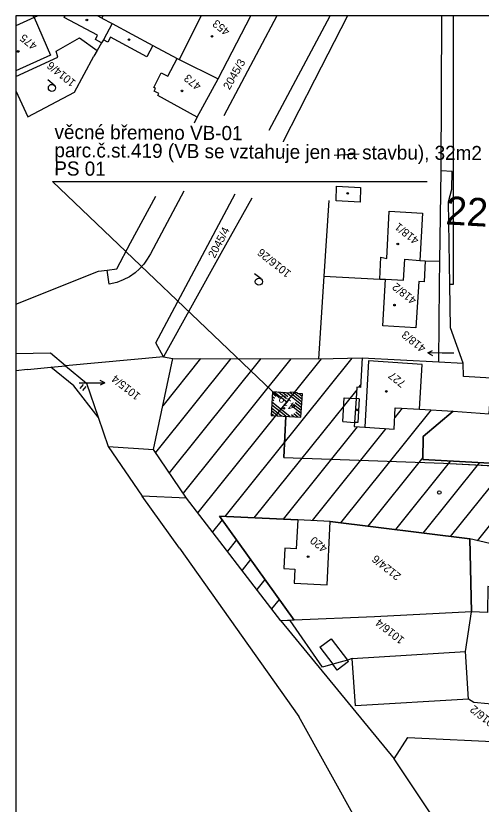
# Model space of a CAD drawing. Extents: x -794765 to -785424, y -1118958 to -1108731.
# Drawn here: x -794753.9 to -794655.1, y -1110198.8 to -1110031.4 of the extents above; entities that cross this region are included whole.
import ezdxf

# ---------------------------------------------------------------- set-up
doc = ezdxf.new("R2010")
doc.units = 0
for name, color, linetype in [('Level 66', 7, 'Continuous'), ('Level 71', 7, 'Continuous'), ('Level 73', 7, 'Continuous'), ('Level 75', 7, 'Continuous'), ('Level 76', 7, 'Continuous'), ('Level 77', 7, 'Continuous'), ('Level 78', 7, 'Continuous'), ('Level 79', 7, 'Continuous'), ('Level 80', 7, 'Continuous'), ('Vrstva 1', 7, 'Continuous'), ('Vrstva 53', 7, 'Continuous')]:
    doc.layers.add(name, color=color, linetype=linetype)

msp = doc.modelspace()

# ---------------------------------------------------------------- linework, layer by layer
at = {"layer": 'Level 66'}
for p, q in [((-794745.78, -1110046.17), (-794747.15, -1110045.08)), ((-794701.85, -1110087.32), (-794703.22, -1110086.22)), ((-794739.63, -1110109.73), (-794740.29, -1110110.55)), ((-794739.08, -1110110.17), (-794739.74, -1110110.99))]:
    msp.add_line(p, q, dxfattribs=at)
for centre in [(-794746.25, -1110046.76), (-794702.32, -1110087.9)]:
    msp.add_circle(centre, 0.75, dxfattribs=at)
at = {"layer": 'Level 71'}
msp.add_lwpolyline([(-793908.08, -1110031.45), (-794753.93, -1110031.45), (-794753.93, -1110332.22), (-793908.08, -1110332.22)], dxfattribs=at)
at = {"layer": 'Level 75'}
for p, q in [((-794735.44, -1110031.45), (-794735.62, -1110031.95)), ((-794710.93, -1110044.84), (-794704.05, -1110031.45)), ((-794698.5, -1110031.45), (-794709.77, -1110052.66)), ((-794683.5, -1110031.45), (-794690.48, -1110045.12)), ((-794735.62, -1110031.95), (-794733.43, -1110033.12)), ((-794741.45, -1110047.7), (-794737.32, -1110040.05)), ((-794736.67, -1110038.85), (-794737.32, -1110040.05)), ((-794690.48, -1110045.12), (-794697.14, -1110058.16)), ((-794753.93, -1110047.37), (-794751.37, -1110052.87)), ((-794751.37, -1110052.87), (-794741.45, -1110047.7)), ((-794663.87, -1110083.56), (-794663.63, -1110064.34)), ((-794718.27, -1110068.66), (-794725.33, -1110081.96)), ((-794687.49, -1110070.69), (-794688.55, -1110086.72)), ((-794736.36, -1110085.66), (-794734.51, -1110085.42)), ((-794734.13, -1110088.43), (-794734.51, -1110085.42)), ((-794753.93, -1110092.65), (-794736.36, -1110085.66)), ((-794688.55, -1110086.72), (-794689.67, -1110104.28)), ((-794722.56, -1110103.87), (-794743.34, -1110105.76)), ((-794722.56, -1110103.87), (-794720.58, -1110104.19)), ((-794720.58, -1110104.19), (-794689.67, -1110104.28)), ((-794689.67, -1110104.28), (-794680.42, -1110104.09)), ((-794680.42, -1110104.09), (-794664.14, -1110104.9)), ((-794664.14, -1110104.9), (-794658.96, -1110105.17)), ((-794751.43, -1110106.55), (-794753.93, -1110106.79)), ((-794751.43, -1110106.55), (-794746.51, -1110106.07)), ((-794746.51, -1110106.07), (-794743.34, -1110105.76)), ((-794736.44, -1110116.69), (-794734.3, -1110122.9)), ((-794734.3, -1110122.9), (-794727.07, -1110133.43)), ((-794719.2, -1110144.5), (-794727.07, -1110133.43)), ((-794687.15, -1110138.8), (-794694.02, -1110138.43)), ((-794687.15, -1110138.8), (-794657.56, -1110142.52)), ((-794631.62, -1110148.56), (-794657.56, -1110142.52)), ((-794657.56, -1110142.52), (-794657.19, -1110158)), ((-794719.2, -1110144.5), (-794693.84, -1110180.23)), ((-794695.64, -1110159.8), (-794697.64, -1110159.88)), ((-794697.64, -1110159.88), (-794673.58, -1110189.22)), ((-794694.85, -1110159.76), (-794695.64, -1110159.8)), ((-794676.64, -1110211.21), (-794693.84, -1110180.23)), ((-794648.91, -1110226.13), (-794673.58, -1110189.22))]:
    msp.add_line(p, q, dxfattribs=at)
for points in [[(-794749.24, -1110031.45), (-794750.01, -1110031.83), (-794753.93, -1110033.6)], [(-794735.62, -1110031.95), (-794736.54, -1110031.45)], [(-794700.13, -1110055.74), (-794687.19, -1110031.45)], [(-794663.63, -1110064.34), (-794663.46, -1110031.45)], [(-794661.06, -1110031.45), (-794661.05, -1110088.52), (-794661.8, -1110088.51)], [(-794733.43, -1110033.12), (-794735.27, -1110036.57), (-794735.75, -1110037.16), (-794736.67, -1110038.85)], [(-794733.43, -1110033.12), (-794729.32, -1110035.34), (-794724.84, -1110037.74), (-794719.69, -1110040.51), (-794719.24, -1110040.73), (-794710.93, -1110044.84)], [(-794753.93, -1110044.33), (-794744.98, -1110040.25), (-794745.36, -1110038.96), (-794740.43, -1110036.11), (-794736.67, -1110038.85)], [(-794716.01, -1110054.18), (-794715.38, -1110052.98), (-794710.93, -1110044.84)], [(-794697.14, -1110058.16), (-794697.19, -1110058.24)], [(-794661.8, -1110088.51), (-794662.09, -1110070.96), (-794661.37, -1110068.28), (-794661.31, -1110064.5), (-794663.63, -1110064.34)], [(-794734.51, -1110085.42), (-794732.5, -1110085.17), (-794729.57, -1110079.67), (-794724.19, -1110069.73)], [(-794722.56, -1110103.87), (-794724.16, -1110100.85), (-794707.33, -1110069.24)], [(-794703.82, -1110070.17), (-794710.37, -1110081.94), (-794722.56, -1110103.87)], [(-794725.33, -1110081.96), (-794726, -1110083.14), (-794726.76, -1110084.19), (-794727.66, -1110085.17), (-794728.58, -1110085.99), (-794729.79, -1110086.85), (-794731.13, -1110087.54), (-794732.46, -1110088.04), (-794734.13, -1110088.43)], [(-794688.55, -1110086.72), (-794676.63, -1110087.34), (-794675.44, -1110087.4), (-794671.58, -1110087.57), (-794671.35, -1110083.13), (-794668.14, -1110083.38), (-794667.04, -1110083.44), (-794663.87, -1110083.56)], [(-794664.14, -1110104.9), (-794663.94, -1110088.49), (-794663.87, -1110083.56)], [(-794658.96, -1110105.17), (-794661.64, -1110097.72), (-794661.8, -1110088.51)], [(-794697.64, -1110159.88), (-794717.65, -1110133.86), (-794724.72, -1110123.53), (-794720.58, -1110104.19)], [(-794680.42, -1110104.09), (-794680.75, -1110110.33), (-794681.51, -1110110.27), (-794681.68, -1110112.72), (-794682.03, -1110117.77), (-794682.1, -1110118.65), (-794679.79, -1110118.79), (-794673.58, -1110119.19), (-794673.37, -1110114.65), (-794668.24, -1110114.96), (-794661.09, -1110115.42)], [(-794652.92, -1110108.41), (-794658.9, -1110108.05), (-794658.96, -1110105.17)], [(-794736.44, -1110116.69), (-794741.6, -1110109.98), (-794746.51, -1110106.07)], [(-794743.34, -1110105.76), (-794738.94, -1110109.44), (-794736.44, -1110116.69)], [(-794661.09, -1110115.42), (-794653.41, -1110115.92), (-794652.92, -1110108.41)], [(-794623.78, -1110110.22), (-794624.66, -1110127.96), (-794667.48, -1110125.64), (-794667.41, -1110120.77), (-794661.09, -1110115.42)], [(-794693.41, -1110116.68), (-794693.08, -1110111.74), (-794694.16, -1110111.66), (-794694.14, -1110111.48), (-794695.7, -1110111.36), (-794695.72, -1110111.55), (-794699.39, -1110111.3), (-794699.71, -1110116.28), (-794693.41, -1110116.68)], [(-794694.85, -1110159.76), (-794710.69, -1110137.68), (-794694.02, -1110138.43)], [(-794694.02, -1110138.43), (-794694.39, -1110144.61), (-794696.77, -1110144.46), (-794697.01, -1110148.79), (-794694.65, -1110148.92), (-794694.81, -1110151.88), (-794687.8, -1110152.29), (-794687.15, -1110138.8)], [(-794624.3, -1110175.22), (-794624.16, -1110164.04), (-794624.1, -1110158.99), (-794647.76, -1110158.28), (-794647.65, -1110152.81), (-794653.72, -1110152.63), (-794653.8, -1110158.1), (-794657.19, -1110158)], [(-794657.19, -1110158), (-794677.79, -1110159.02), (-794694.85, -1110159.76)], [(-794657.83, -1110176.53), (-794658.47, -1110166.42), (-794657.19, -1110158)], [(-794657.83, -1110176.53), (-794681.82, -1110177.94), (-794682.48, -1110167.91), (-794683.52, -1110168.22), (-794686.61, -1110169.12), (-794688.78, -1110169.75), (-794695.64, -1110159.8)], [(-794624.3, -1110175.22), (-794647.55, -1110178.12), (-794656.69, -1110177.21), (-794657.83, -1110176.53)], [(-794673.58, -1110189.22), (-794670.67, -1110184.69), (-794649.69, -1110185.68), (-794647.96, -1110185.76)]]:
    msp.add_lwpolyline(points, dxfattribs=at)
at = {"layer": 'Level 77'}
for p, q in [((-794750.01, -1110031.83), (-794750.2, -1110031.45)), ((-794750.01, -1110031.83), (-794746.55, -1110039.83)), ((-794743.67, -1110031.83), (-794743.47, -1110031.45)), ((-794736.56, -1110035.58), (-794743.67, -1110031.83)), ((-794714.58, -1110031.45), (-794719.24, -1110040.73)), ((-794737.03, -1110036.47), (-794736.56, -1110035.58)), ((-794735.75, -1110037.16), (-794737.03, -1110036.47)), ((-794734.38, -1110037.04), (-794735.27, -1110036.57)), ((-794733.81, -1110035.98), (-794734.38, -1110037.04)), ((-794726.11, -1110040.13), (-794733.81, -1110035.98)), ((-794724.84, -1110037.74), (-794726.11, -1110040.13)), ((-794746.55, -1110039.83), (-794753.93, -1110043.15)), ((-794721.65, -1110044.29), (-794719.69, -1110040.51)), ((-794724.63, -1110046.7), (-794723.07, -1110043.56)), ((-794723.07, -1110043.56), (-794721.65, -1110044.29)), ((-794724.27, -1110046.89), (-794724.63, -1110046.7)), ((-794724.56, -1110047.46), (-794724.27, -1110046.89)), ((-794723.56, -1110047.98), (-794724.56, -1110047.46)), ((-794723.77, -1110048.39), (-794723.56, -1110047.98)), ((-794715.38, -1110052.98), (-794723.77, -1110048.39)), ((-794686.36, -1110061.02), (-794681.03, -1110060.77)), ((-794685.87, -1110070.77), (-794685.8, -1110067.63)), ((-794685.8, -1110067.63), (-794680.74, -1110067.9)), ((-794680.74, -1110067.9), (-794680.82, -1110071.05)), ((-794680.82, -1110071.05), (-794685.87, -1110070.77)), ((-794675.17, -1110082.95), (-794674.65, -1110072.93)), ((-794674.65, -1110072.93), (-794667.57, -1110073.36)), ((-794667.57, -1110073.36), (-794668.14, -1110083.38)), ((-794676.63, -1110087.34), (-794676.4, -1110082.71)), ((-794676.4, -1110082.71), (-794675.17, -1110082.95)), ((-794667.04, -1110083.44), (-794667.19, -1110087.93)), ((-794675.99, -1110097.3), (-794675.44, -1110087.4)), ((-794668.39, -1110087.87), (-794668.97, -1110097.71)), ((-794667.19, -1110087.93), (-794668.39, -1110087.87)), ((-794668.97, -1110097.71), (-794675.99, -1110097.3)), ((-794746.52, -1110103.09), (-794753.93, -1110103.25)), ((-794743.34, -1110105.76), (-794746.52, -1110103.09)), ((-794679.02, -1110104.71), (-794679.79, -1110118.79)), ((-794667.68, -1110105.51), (-794679.02, -1110104.71)), ((-794668.24, -1110114.96), (-794667.68, -1110105.51)), ((-794684.52, -1110117.59), (-794684.2, -1110112.55)), ((-794684.2, -1110112.55), (-794681.68, -1110112.72)), ((-794680.99, -1110112.76), (-794681.68, -1110112.72)), ((-794680.99, -1110112.76), (-794681.32, -1110117.81)), ((-794684.52, -1110117.59), (-794682.03, -1110117.77)), ((-794681.32, -1110117.81), (-794682.03, -1110117.77)), ((-794734.3, -1110122.9), (-794724.72, -1110123.53)), ((-794717.65, -1110133.86), (-794727.07, -1110133.43)), ((-794689.37, -1110165.5), (-794687, -1110163.7)), ((-794687, -1110163.7), (-794683.52, -1110168.22)), ((-794689.37, -1110165.5), (-794686.61, -1110169.12)), ((-794682.48, -1110167.91), (-794658.47, -1110166.42)), ((-794685.66, -1110170.39), (-794686.61, -1110169.12)), ((-794683.27, -1110168.54), (-794685.66, -1110170.39)), ((-794683.27, -1110168.54), (-794683.52, -1110168.22))]:
    msp.add_line(p, q, dxfattribs=at)
at = {"layer": 'Level 78'}
for p, q in [((-794708.3, -1110104.23), (-794724.29, -1110124.17)), ((-794714.69, -1110104.21), (-794722.73, -1110114.23)), ((-794701.9, -1110104.24), (-794721.33, -1110128.48)), ((-794695.51, -1110104.26), (-794718.38, -1110132.79)), ((-794689.11, -1110104.27), (-794715.29, -1110136.92)), ((-794682.59, -1110104.14), (-794709.53, -1110137.73)), ((-794680.73, -1110109.8), (-794681.13, -1110110.3)), ((-794681.55, -1110110.83), (-794703.36, -1110138.03)), ((-794665.76, -1110115.12), (-794684.97, -1110139.07)), ((-794671.87, -1110114.74), (-794673.47, -1110116.73)), ((-794681.44, -1110118.69), (-794697.18, -1110138.32)), ((-794675.34, -1110119.08), (-794691.01, -1110138.62)), ((-794667.48, -1110125.25), (-794679.15, -1110139.81)), ((-794661.63, -1110125.96), (-794673.33, -1110140.54)), ((-794655.49, -1110126.29), (-794667.51, -1110141.27)), ((-794649.35, -1110126.62), (-794661.69, -1110142.01)), ((-794643.21, -1110126.95), (-794655.99, -1110142.89)), ((-794710.12, -1110138.47), (-794712.15, -1110141)), ((-794707.09, -1110142.69), (-794709.01, -1110145.08)), ((-794704.07, -1110146.91), (-794705.88, -1110149.17)), ((-794701.04, -1110151.13), (-794702.74, -1110153.25)), ((-794698.02, -1110155.35), (-794699.6, -1110157.33)), ((-794694.99, -1110159.57), (-794695.16, -1110159.77))]:
    msp.add_line(p, q, dxfattribs=at)
at = {"layer": 'Level 79'}
for centre in [(-794738.83, -1110032.34), (-794729.9, -1110036.51), (-794712.27, -1110035.83), (-794753.41, -1110039.02), (-794718.65, -1110047.4), (-794683.46, -1110069.16), (-794672.83, -1110079.89), (-794673.52, -1110092.88), (-794675.27, -1110111.21), (-794697.03, -1110114.8), (-794681.5, -1110115.12), (-794691.86, -1110146.28)]:
    msp.add_circle(centre, 0.175, dxfattribs=at)
at = {"layer": 'Level 80'}
for p, q in [((-794666.44, -1110103.03), (-794665.43, -1110102.54)), ((-794663.43, -1110103.07), (-794666.44, -1110103.03)), ((-794666.44, -1110103.03), (-794665.44, -1110103.55)), ((-794660.9, -1110103.1), (-794663.43, -1110103.07)), ((-794735, -1110109.37), (-794736.01, -1110108.87)), ((-794740.49, -1110109.4), (-794738, -1110109.38)), ((-794738, -1110109.38), (-794735, -1110109.37)), ((-794735, -1110109.37), (-794736, -1110109.87))]:
    msp.add_line(p, q, dxfattribs=at)
at = {"layer": 'Vrstva 1'}
for p, q in [((-794746.11, -1110066.61), (-794666.62, -1110066.61)), ((-794746.11, -1110066.61), (-794697.91, -1110112.6)), ((-794698.98, -1110112.67), (-794699.46, -1110112.28)), ((-794698.64, -1110112.29), (-794699.42, -1110111.67)), ((-794696.36, -1110113.49), (-794699.06, -1110111.32)), ((-794696.45, -1110112.77), (-794698.18, -1110111.38)), ((-794696.18, -1110112.34), (-794697.31, -1110111.44)), ((-794693.24, -1110114.06), (-794696.43, -1110111.5)), ((-794693.2, -1110113.46), (-794695.71, -1110111.44)), ((-794693.16, -1110112.85), (-794694.94, -1110111.42)), ((-794693.12, -1110112.24), (-794693.81, -1110111.68)), ((-794695.75, -1110116.53), (-794699.53, -1110113.5)), ((-794699.14, -1110113.18), (-794699.5, -1110112.89)), ((-794693.32, -1110115.28), (-794694.97, -1110113.96)), ((-794693.28, -1110114.67), (-794694.58, -1110113.63)), ((-794698.36, -1110116.37), (-794699.65, -1110115.33)), ((-794697.49, -1110116.42), (-794699.61, -1110114.72)), ((-794696.62, -1110116.48), (-794699.57, -1110114.11)), ((-794693.36, -1110115.89), (-794695.41, -1110114.24)), ((-794693.4, -1110116.5), (-794694.5, -1110115.62)), ((-794699.23, -1110116.31), (-794699.69, -1110115.94)), ((-794697.05, -1110125.25), (-794696.56, -1110116.48)), ((-794694.88, -1110116.59), (-794695.41, -1110116.16)), ((-794694.02, -1110116.64), (-794694.86, -1110115.97)), ((-794697.05, -1110125.25), (-794663.14, -1110126.45)), ((-794663.14, -1110126.45), (-794639.08, -1110127.67))]:
    msp.add_line(p, q, dxfattribs=at)
msp.add_lwpolyline([(-794696.56, -1110116.48), (-794697.05, -1110125.25), (-794663.14, -1110126.45), (-794621.79, -1110128.54), (-794523.02, -1110133.53)], dxfattribs=at)
msp.add_circle((-794664.02, -1110132.66), 0.375, dxfattribs=at)
at = {"layer": 'Vrstva 53'}
for points in [[(-794710.69, -1110137.68), (-794694.85, -1110159.76), (-794697.64, -1110159.88), (-794717.65, -1110133.86), (-794724.72, -1110123.53), (-794720.58, -1110104.19)], [(-794720.58, -1110104.19), (-794689.67, -1110104.28), (-794680.42, -1110104.09), (-794680.75, -1110110.33), (-794681.51, -1110110.27), (-794681.68, -1110112.72), (-794682.03, -1110117.77), (-794682.1, -1110118.65), (-794679.79, -1110118.79), (-794673.58, -1110119.19), (-794673.37, -1110114.65), (-794668.24, -1110114.96), (-794661.09, -1110115.42), (-794667.41, -1110120.77), (-794667.48, -1110125.64), (-794624.66, -1110127.96), (-794623.78, -1110110.22), (-794595.3, -1110111.99), (-794574.38, -1110113.1)], [(-794567.7, -1110189.45), (-794581.21, -1110188.58), (-794596.31, -1110187.6), (-794622.48, -1110185.91), (-794622.39, -1110174.98), (-794624.3, -1110175.22), (-794624.1, -1110158.99), (-794647.76, -1110158.28), (-794647.65, -1110152.81), (-794653.72, -1110152.63), (-794653.8, -1110158.1), (-794657.19, -1110158), (-794657.56, -1110142.52), (-794687.15, -1110138.8), (-794694.02, -1110138.43), (-794710.69, -1110137.68)]]:
    msp.add_lwpolyline(points, dxfattribs=at)

# ---------------------------------------------------------------- texts
at = {"layer": 'Level 73'}
msp.add_text('22,0', height=6, rotation=356.6829, dxfattribs=at).set_placement((-794662.77, -1110075.72))
at = {"layer": 'Level 76'}
for s, rotation, p in [('453', 141.279, (-794708.33, -1110034.51)), ('475', 141.279, (-794749.23, -1110037.55)), ('1014/6', 141.279, (-794741.02, -1110045.39)), ('2045/3', 60.279, (-794708.54, -1110047.29)), ('473', 141.279, (-794714.38, -1110046.1)), ('418/1', 141.279, (-794668.17, -1110078.83)), ('2045/4', 62.279, (-794711.7, -1110083.05)), ('1016/26', 141.279, (-794695.34, -1110085.86)), ('418/2', 141.279, (-794668.69, -1110091.56)), ('418/3', 141.279, (-794666.69, -1110101.74)), ('727', 141.279, (-794670.99, -1110109.21)), ('1015/4', 141.279, (-794727.29, -1110111.9)), ('419', 141.279, (-794694.32, -1110114.12)), ('420', 141.279, (-794687.61, -1110144.23)), ('2124/6', 141.279, (-794672, -1110150.14)), ('1016/4', 141.279, (-794671.26, -1110163.68)), ('1016/2', 141.279, (-794651.18, -1110182.04))]:
    msp.add_text(s, height=1.7, rotation=rotation, dxfattribs=at).set_placement(p)
at = {"layer": 'Vrstva 1'}
for s, p in [('věcné břemeno VB-01', (-794745.71, -1110057.59)), ('parc.č.st.419 (VB se vztahuje jen na stavbu), 32m2', (-794745.73, -1110061.47)), ('PS 01', (-794745.76, -1110065.35))]:
    msp.add_text(s, height=3, rotation=359.6044, dxfattribs=at).set_placement(p)

doc.saveas('drawing.dxf')
